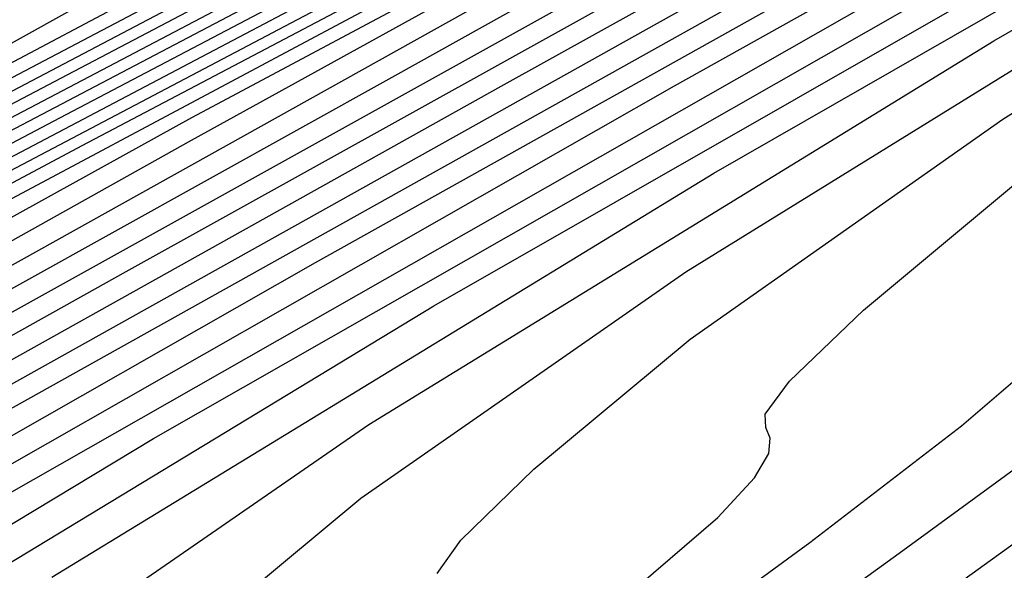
# Model space of a CAD drawing. Extents: x 3249832 to 3255657, y 13789405 to 13793316.
# Tile 305 of 656: x 3254704.17 to 3254706.76, y 13790579.09 to 13790580.53. Entities that reach past the tile are written whole.
import ezdxf

# ---------------------------------------------------------------- set-up
doc = ezdxf.new("R2010")
doc.units = 0
doc.header["$LTSCALE"] = 100
doc.header["$MEASUREMENT"] = 0
for name, color, linetype in [('GRATIO_CON', 10, 'CONTINUOUS'), ('GRATIO_ICON', 7, 'CONTINUOUS'), ('TARGETS_EAST', 7, 'CONTINUOUS')]:
    doc.layers.add(name, color=color, linetype=linetype)

# ---------------------------------------------------------------- blocks, each defined once
blk = doc.blocks.new('Gratio_032316_contours')
at = {"layer": 'GRATIO_CON', "color": 5, "linetype": 'Continuous', "flags": 128}
for points in [[(3254699.5972, 13790578.0569), (3254702.3132, 13790579.4867), (3254703.8259, 13790580.2913), (3254704.376, 13790580.5979), (3254704.4449, 13790580.6586), (3254704.5048, 13790580.7181), (3254704.9901, 13790580.9906), (3254706.3261, 13790581.6828), (3254708.7255, 13790582.8971), (3254711.5508, 13790584.3181), (3254713.952, 13790585.526), (3254715.2915, 13790586.206), (3254715.7822, 13790586.463), (3254715.8492, 13790586.507), (3254715.8469, 13790586.513), (3254715.8458, 13790586.5165), (3254715.8455, 13790586.5183), (3254715.8498, 13790586.521), (3254715.8804, 13790586.5355), (3254715.9632, 13790586.5745), (3254716.286, 13790586.7267), (3254717.6847, 13790587.3833), (3254721.1566, 13790589.0114), (3254727.189, 13790591.8365)], [(3254700.7768, 13790578.6421), (3254703.5371, 13790580.0944), (3254705.0751, 13790580.9109), (3254705.6353, 13790581.2207), (3254705.7067, 13790581.2801), (3254705.76, 13790581.333), (3254706.1921, 13790581.5756), (3254707.3814, 13790582.1918), (3254709.5175, 13790583.2728), (3254712.0326, 13790584.5379), (3254714.1702, 13790585.6132), (3254715.3627, 13790586.2185), (3254715.7995, 13790586.4474), (3254715.8591, 13790586.4866), (3254715.8571, 13790586.4921), (3254715.8561, 13790586.4954), (3254715.8558, 13790586.4971), (3254716.0291, 13790586.5789), (3254717.2419, 13790587.147), (3254720.5334, 13790588.689), (3254726.4243, 13790591.447), (3254733.3619, 13790594.6822)], [(3254698.6556, 13790577.4919), (3254701.9564, 13790579.2273), (3254704.7609, 13790580.702), (3254706.3242, 13790581.5304), (3254706.8946, 13790581.8436), (3254706.9685, 13790581.9015), (3254707.0152, 13790581.9479), (3254707.394, 13790582.1606), (3254708.4368, 13790582.7009), (3254710.3094, 13790583.6486), (3254712.5144, 13790584.7576), (3254714.3884, 13790585.7003), (3254715.4339, 13790586.231), (3254715.8168, 13790586.4317), (3254715.8691, 13790586.4661), (3254715.8673, 13790586.4709), (3254715.8666, 13790586.4736), (3254715.8666, 13790586.4746), (3254716.0343, 13790586.5527), (3254717.205, 13790587.0999), (3254720.3813, 13790588.5869), (3254726.0653, 13790591.2475), (3254732.7589, 13790594.3687)], [(3254700.911, 13790578.6089), (3254704.3155, 13790580.3977), (3254707.2087, 13790581.9173), (3254708.8226, 13790582.7696), (3254709.4132, 13790583.0892), (3254709.4922, 13790583.1444), (3254709.5257, 13790583.1778), (3254709.798, 13790583.3306), (3254710.5474, 13790583.7189), (3254711.8932, 13790584.4001), (3254713.478, 13790585.1973), (3254714.8247, 13790585.8755), (3254715.5759, 13790586.2579), (3254715.8513, 13790586.4026), (3254715.8897, 13790586.4263), (3254716.0452, 13790586.4993), (3254717.1314, 13790587.0056), (3254720.077, 13790588.3828), (3254725.3472, 13790590.8485), (3254731.553, 13790593.7418)], [(3254699.1029, 13790577.6187), (3254702.0388, 13790579.1675), (3254705.495, 13790580.9829), (3254708.4325, 13790582.525), (3254710.0718, 13790583.3891), (3254710.6725, 13790583.7121), (3254710.754, 13790583.7659), (3254710.781, 13790583.7927), (3254710.9999, 13790583.9156), (3254711.6027, 13790584.2279), (3254712.6852, 13790584.7758), (3254713.9598, 13790585.417), (3254715.0429, 13790585.9625), (3254715.6472, 13790586.27), (3254715.8688, 13790586.3861), (3254715.9002, 13790586.4045), (3254716.0503, 13790586.4733), (3254717.0945, 13790586.9586), (3254719.9249, 13790588.2807), (3254724.9882, 13790590.649), (3254730.95, 13790593.4284)], [(3254700.1865, 13790578.1548), (3254703.1665, 13790579.726), (3254706.6746, 13790581.568), (3254709.6564, 13790583.1326), (3254711.321, 13790584.0087), (3254711.9318, 13790584.3349), (3254712.0158, 13790584.3873), (3254712.0362, 13790584.4076), (3254712.2019, 13790584.5006), (3254712.658, 13790584.7369), (3254713.4771, 13790585.1515), (3254714.4416, 13790585.6367), (3254715.2612, 13790586.0495), (3254715.7184, 13790586.2822), (3254715.8859, 13790586.3706), (3254715.9089, 13790586.3857), (3254715.9087, 13790586.3872), (3254715.9095, 13790586.3868), (3254715.9111, 13790586.3845), (3254716.0564, 13790586.4474), (3254717.0585, 13790586.9111), (3254719.7731, 13790588.1784), (3254724.6292, 13790590.4494), (3254730.3471, 13790593.1149)], [(3254701.2702, 13790578.6908), (3254704.2942, 13790580.2845), (3254707.8541, 13790582.1532), (3254710.8802, 13790583.7402), (3254712.5702, 13790584.6282), (3254713.1911, 13790584.9578), (3254713.2776, 13790585.0087), (3254713.2914, 13790585.0225), (3254713.4039, 13790585.0856), (3254713.7133, 13790585.246), (3254714.269, 13790585.5272), (3254714.9234, 13790585.8564), (3254715.4795, 13790586.1365), (3254715.7897, 13790586.2944), (3254715.9033, 13790586.3543), (3254715.9191, 13790586.3645), (3254715.9192, 13790586.3653), (3254715.9202, 13790586.3644), (3254715.9222, 13790586.3617), (3254716.0619, 13790586.421), (3254717.0218, 13790586.864), (3254719.6211, 13790588.0763), (3254724.2702, 13790590.2499), (3254729.7441, 13790592.8014)], [(3254691.0121, 13790572.8429), (3254693.6234, 13790574.3309), (3254696.5687, 13790575.9783), (3254699.0297, 13790577.3495), (3254700.4885, 13790578.1685), (3254701.6296, 13790578.7987), (3254703.4376, 13790579.763), (3254706.5497, 13790581.4016), (3254710.2132, 13790583.3237), (3254713.3279, 13790584.9557), (3254715.0692, 13790585.8682), (3254715.7163, 13790586.2075), (3254715.8239, 13790586.264), (3254715.8528, 13790586.2788), (3254715.887, 13790586.296), (3254715.9164, 13790586.3105), (3254715.9334, 13790586.3181), (3254715.9409, 13790586.3194), (3254715.9444, 13790586.3161), (3254716.0728, 13790586.3683), (3254716.9484, 13790586.7696), (3254719.317, 13790587.8721), (3254723.5521, 13790589.8509), (3254728.5382, 13790592.1745)], [(3254691.9191, 13790573.2857), (3254694.5673, 13790574.7946), (3254697.5541, 13790576.465), (3254700.05, 13790577.8549), (3254701.523, 13790578.6809), (3254702.6327, 13790579.2936), (3254704.3365, 13790580.2023), (3254707.26, 13790581.7415), (3254710.7015, 13790583.5471), (3254713.6273, 13790585.0804), (3254715.2623, 13790585.9375), (3254715.8645, 13790586.2537), (3254715.9507, 13790586.2992), (3254715.9513, 13790586.2989), (3254715.9528, 13790586.2973), (3254715.9556, 13790586.2932), (3254716.0783, 13790586.3419), (3254716.9117, 13790586.7225), (3254719.1649, 13790587.7699), (3254723.1931, 13790589.6514), (3254727.9352, 13790591.8611)], [(3254691.1289, 13790572.7074), (3254692.8262, 13790573.7285), (3254695.5111, 13790575.2584), (3254698.5396, 13790576.9517), (3254701.0703, 13790578.3603), (3254702.5566, 13790579.1927), (3254703.629, 13790579.7849), (3254705.2126, 13790580.6296), (3254707.9188, 13790582.0544), (3254711.1043, 13790583.7259), (3254713.8124, 13790585.1457), (3254715.3255, 13790585.9397), (3254715.8827, 13790586.2333), (3254715.9621, 13790586.2761), (3254715.9625, 13790586.2763), (3254715.9639, 13790586.2747), (3254715.9669, 13790586.2704), (3254716.0838, 13790586.3155), (3254716.875, 13790586.6753), (3254719.0129, 13790587.6678), (3254722.8341, 13790589.4518), (3254727.3323, 13790591.5476)], [(3254692.0127, 13790573.1362), (3254693.7333, 13790574.1713), (3254696.455, 13790575.7221), (3254699.525, 13790577.4384), (3254702.0906, 13790578.8657), (3254703.5901, 13790579.7046), (3254704.6253, 13790580.2762), (3254706.0887, 13790581.057), (3254708.5775, 13790582.3673), (3254711.5071, 13790583.9048), (3254713.9975, 13790585.2109), (3254715.3888, 13790585.942), (3254715.9008, 13790586.2129), (3254715.9735, 13790586.2531), (3254715.9737, 13790586.2537), (3254715.975, 13790586.2522), (3254715.9781, 13790586.2475), (3254716.0893, 13790586.2892), (3254716.8383, 13790586.6281), (3254718.8608, 13790587.5657), (3254722.4751, 13790589.2523), (3254726.7293, 13790591.2342), (3254730.3544, 13790592.9064)], [(3254692.5237, 13790573.0777), (3254692.8909, 13790573.3927), (3254693.7803, 13790573.994), (3254695.5475, 13790575.0569), (3254698.3428, 13790576.6495), (3254701.4959, 13790578.4118), (3254704.1312, 13790579.8766), (3254705.6573, 13790580.7284), (3254706.6179, 13790581.2589), (3254707.8409, 13790581.9116), (3254709.8949, 13790582.9932), (3254712.3127, 13790584.2624), (3254714.3677, 13790585.3414), (3254715.5154, 13790585.9462), (3254715.9384, 13790586.1699), (3254716.0007, 13790586.1996), (3254716.0998, 13790586.236), (3254716.7645, 13790586.534), (3254718.5565, 13790587.3616), (3254721.7569, 13790588.8533), (3254725.5234, 13790590.6072), (3254728.7326, 13790592.0876)], [(3254702.4813, 13790578.8985), (3254705.1516, 13790580.382), (3254706.6909, 13790581.2403), (3254707.6142, 13790581.7502), (3254708.717, 13790582.339), (3254710.5537, 13790583.3061), (3254712.7155, 13790584.4412), (3254714.5528, 13790585.4066), (3254715.5787, 13790585.9484), (3254715.9566, 13790586.1493), (3254716.0125, 13790586.176), (3254716.1056, 13790586.2094), (3254716.728, 13790586.4867), (3254718.4045, 13790587.2595), (3254721.3979, 13790588.6538), (3254724.9204, 13790590.2938), (3254727.9217, 13790591.6781)], [(3254700.2305, 13790577.577), (3254703.4667, 13790579.3852), (3254706.1719, 13790580.8874), (3254707.7245, 13790581.7521), (3254708.6106, 13790582.2416), (3254709.5931, 13790582.7663), (3254711.2124, 13790583.619), (3254713.1183, 13790584.6201), (3254714.7379, 13790585.4718), (3254715.642, 13790585.9507), (3254715.9748, 13790586.1288), (3254716.0242, 13790586.1525), (3254716.1114, 13790586.1827), (3254716.6914, 13790586.4394), (3254718.2526, 13790587.1573), (3254721.0389, 13790588.4543), (3254724.3174, 13790589.9803), (3254727.1107, 13790591.2687)], [(3254701.1744, 13790578.0407), (3254704.4521, 13790579.8719), (3254707.1922, 13790581.3929), (3254708.7581, 13790582.264), (3254709.6069, 13790582.7329), (3254710.4692, 13790583.1937), (3254711.8711, 13790583.9319), (3254713.5211, 13790584.7989), (3254714.923, 13790585.5371), (3254715.7052, 13790585.9529), (3254715.993, 13790586.1082), (3254716.0359, 13790586.1289), (3254716.1172, 13790586.156), (3254716.6549, 13790586.3921), (3254718.1006, 13790587.0552), (3254720.6799, 13790588.2547), (3254723.7145, 13790589.6669), (3254726.2998, 13790590.8593), (3254727.7982, 13790591.5265)], [(3254703.0621, 13790578.9681), (3254706.423, 13790580.8453), (3254709.2328, 13790582.4037), (3254710.8252, 13790583.2878), (3254711.5995, 13790583.7155), (3254712.2214, 13790584.0483), (3254713.1886, 13790584.5577), (3254714.3269, 13790585.1559), (3254715.2941, 13790585.6652), (3254715.8336, 13790585.9524), (3254716.0313, 13790586.0613), (3254716.0585, 13790586.0801), (3254716.0583, 13790586.0819), (3254716.0598, 13790586.0806), (3254716.0634, 13790586.0753), (3254716.133, 13790586.0953), (3254716.5847, 13790586.2924), (3254717.7979, 13790586.8485), (3254719.9623, 13790587.855), (3254722.5086, 13790589.0399), (3254724.678, 13790590.0404), (3254725.9429, 13790590.6036), (3254726.702, 13790590.9159), (3254727.5851, 13790591.2734)], [(3254704.006, 13790579.4318), (3254707.4084, 13790581.332), (3254710.2531, 13790582.9091), (3254711.8588, 13790583.7997)], [(3254701.8971, 13790578.1564), (3254704.9499, 13790579.8955), (3254708.3939, 13790581.8188), (3254711.2735, 13790583.4146), (3254712.8924, 13790584.3116)], [(3254702.8042, 13790578.5992), (3254705.8937, 13790580.3593), (3254709.3793, 13790582.3055), (3254712.2938, 13790583.92)], [(3254702.5906, 13790578.2673), (3254704.5244, 13790579.4329), (3254707.5692, 13790581.1695), (3254710.9985, 13790583.0851), (3254713.864, 13790584.673), (3254715.4593, 13790585.5568), (3254716.0468, 13790585.8839), (3254716.1309, 13790585.932), (3254716.1321, 13790585.9327), (3254716.1344, 13790585.9319), (3254716.1375, 13790585.929), (3254716.1744, 13790585.9394), (3254716.4098, 13790586.042), (3254717.0415, 13790586.3315), (3254718.1683, 13790586.8555), (3254719.4939, 13790587.4723), (3254720.6233, 13790587.9932), (3254721.3048, 13790588.2964), (3254721.8603, 13790588.5284), (3254722.7552, 13790588.9032), (3254724.306, 13790589.5652), (3254726.2341, 13790590.3812), (3254728.1119, 13790591.1491)], [(3254703.4238, 13790578.6682), (3254705.2606, 13790579.7813), (3254708.1271, 13790581.4199), (3254711.3447, 13790583.2193), (3254714.0292, 13790584.7085)], [(3254704.257, 13790579.0691), (3254705.9969, 13790580.1296), (3254708.685, 13790581.6704), (3254711.6908, 13790583.3536), (3254714.1943, 13790584.7444)], [(3254704.2039, 13790578.8579), (3254705.0902, 13790579.47), (3254706.7332, 13790580.478), (3254709.2429, 13790581.9209), (3254712.0369, 13790583.4878)], [(3254705.2694, 13790579.0782), (3254705.3319, 13790579.1656), (3254705.5241, 13790579.3522), (3254705.9351, 13790579.6937), (3254706.7566, 13790580.2717), (3254708.2057, 13790581.1748), (3254710.3587, 13790582.4219), (3254712.7291, 13790583.7564)], [(3254705.7947, 13790579.0421), (3254706.0074, 13790579.225), (3254706.1038, 13790579.3297), (3254706.1413, 13790579.3935), (3254706.1454, 13790579.4335), (3254706.1337, 13790579.4619), (3254706.1316, 13790579.4973), (3254706.1959, 13790579.5835), (3254706.3908, 13790579.7705), (3254706.8007, 13790580.1115), (3254707.5898, 13790580.6726), (3254708.942, 13790581.5231), (3254710.9166, 13790582.6724), (3254713.0752, 13790583.8906)], [(3254705.6423, 13790578.716), (3254706.2492, 13790579.1594), (3254706.6479, 13790579.4659), (3254706.8631, 13790579.6505), (3254706.9611, 13790579.7555), (3254707, 13790579.8184), (3254707.0053, 13790579.8568), (3254706.9948, 13790579.8831), (3254706.9939, 13790579.9165), (3254707.0598, 13790580.0015), (3254707.2575, 13790580.1888), (3254707.6664, 13790580.5294), (3254708.423, 13790581.0735), (3254709.6782, 13790581.8715), (3254711.4745, 13790582.923), (3254713.4214, 13790584.0249)], [(3254705.8038, 13790578.6399), (3254706.4846, 13790579.1318), (3254707.0981, 13790579.58), (3254707.5011, 13790579.8897), (3254707.7188, 13790580.076), (3254707.8184, 13790580.1813), (3254707.8586, 13790580.2434), (3254707.8653, 13790580.2801), (3254707.856, 13790580.3044), (3254707.8562, 13790580.3357), (3254707.9237, 13790580.4194), (3254708.1242, 13790580.6071), (3254708.532, 13790580.9472), (3254709.2562, 13790581.4744), (3254710.4145, 13790582.2199), (3254712.0325, 13790583.1735)]]:
    blk.add_lwpolyline(points, dxfattribs=at)
at = {"layer": 'GRATIO_ICON', "color": 7, "linetype": 'Continuous', "flags": 128}
for points in [[(3254699.7833, 13790578.0504), (3254703.1359, 13790579.8125), (3254705.9848, 13790581.3097), (3254707.5734, 13790582.15), (3254708.1539, 13790582.4664), (3254708.2303, 13790582.523), (3254708.2705, 13790582.5628), (3254708.596, 13790582.7456), (3254709.4921, 13790583.2099), (3254711.1013, 13790584.0243), (3254712.9962, 13790584.9773), (3254714.6066, 13790585.7875), (3254715.5051, 13790586.2435), (3254715.8341, 13790586.416), (3254715.8791, 13790586.4455), (3254715.8776, 13790586.4496), (3254715.877, 13790586.4518), (3254715.8774, 13790586.4522), (3254716.0395, 13790586.5265), (3254717.1682, 13790587.0528), (3254720.2291, 13790588.4848), (3254725.7062, 13790591.048), (3254732.1559, 13790594.0553)], [(3254702.3539, 13790579.2269), (3254705.422, 13790580.843), (3254709.0337, 13790582.7384), (3254712.1041, 13790584.3479), (3254713.8194, 13790585.2478), (3254714.4504, 13790585.5806), (3254714.5394, 13790585.6302), (3254714.5467, 13790585.6374), (3254714.6058, 13790585.6706), (3254714.7686, 13790585.755), (3254715.061, 13790585.9029), (3254715.4052, 13790586.0761), (3254715.6977, 13790586.2234), (3254715.8609, 13790586.3065), (3254715.9208, 13790586.338), (3254715.9293, 13790586.3432), (3254715.9297, 13790586.3434), (3254715.931, 13790586.3421), (3254715.9333, 13790586.3389), (3254716.0673, 13790586.3947), (3254716.9851, 13790586.8168), (3254719.469, 13790587.9742), (3254723.9112, 13790590.0504), (3254729.1411, 13790592.488)], [(3254692.019, 13790572.9713), (3254692.8965, 13790573.5651), (3254694.6404, 13790574.6141), (3254697.3989, 13790576.1858), (3254700.5104, 13790577.9251), (3254703.1109, 13790579.3712), (3254704.6237, 13790580.2165), (3254705.6216, 13790580.7676), (3254706.9648, 13790581.4843), (3254709.2362, 13790582.6803), (3254711.9099, 13790584.0836), (3254714.1826, 13790585.2761), (3254715.4522, 13790585.944), (3254715.9201, 13790586.1905), (3254715.989, 13790586.2232), (3254716.094, 13790586.2627), (3254716.801, 13790586.5812), (3254718.7085, 13790587.4638), (3254722.1159, 13790589.0529), (3254726.1263, 13790590.9207), (3254729.5435, 13790592.497)], [(3254702.1182, 13790578.5044), (3254705.4376, 13790580.3586), (3254708.2125, 13790581.8983), (3254709.7916, 13790582.7759), (3254710.6032, 13790583.2242), (3254711.3453, 13790583.621), (3254712.5299, 13790584.2448), (3254713.924, 13790584.9774), (3254715.1086, 13790585.6012), (3254715.7695, 13790585.9526), (3254716.0127, 13790586.0838), (3254716.0494, 13790586.1009), (3254716.1245, 13790586.1255), (3254716.6194, 13790586.3423), (3254717.949, 13790586.9519), (3254720.321, 13790588.0549), (3254723.1115, 13790589.3534), (3254725.4889, 13790590.4498), (3254726.8706, 13790591.0651), (3254727.6703, 13790591.3934)], [(3254703.7112, 13790579.042), (3254706.8376, 13790580.823), (3254710.3647, 13790582.7922), (3254713.3141, 13790584.4254)], [(3254704.6574, 13790578.9339), (3254705.0695, 13790579.2758), (3254705.9234, 13790579.8709), (3254707.4694, 13790580.8264), (3254709.8008, 13790582.1714), (3254712.383, 13790583.6221)], [(3254706.6388, 13790579.0509), (3254707.327, 13790579.5477), (3254707.9469, 13790580.0006), (3254708.3543, 13790580.3135), (3254708.5745, 13790580.5015), (3254708.6757, 13790580.6071), (3254708.7173, 13790580.6684), (3254708.7252, 13790580.7034), (3254708.7171, 13790580.7256), (3254708.7185, 13790580.7549), (3254708.7876, 13790580.8373), (3254708.9908, 13790581.0254), (3254709.3976, 13790581.3651), (3254710.0894, 13790581.8753), (3254711.1508, 13790582.5683), (3254712.5904, 13790583.424)]]:
    blk.add_lwpolyline(points, dxfattribs=at)

msp = doc.modelspace()

# ---------------------------------------------------------------- linework, layer by layer
at = {"layer": 'TARGETS_EAST', "color": 1, "const_width": 2.5}
msp.add_lwpolyline([(3254706.2075, 13790587.8749, 1), (3254723.7075, 13790587.8749, 1)], format="xyb", close=True, dxfattribs=at)
at = {"layer": 'TARGETS_EAST', "color": 1}
msp.add_solid([(3254691.2359, 13790583.821), (3254693.9013, 13790577.7103), (3254710.9006, 13790588.7617)], dxfattribs=at)

# ---------------------------------------------------------------- block references
at = {"layer": 'TARGETS_EAST'}
msp.add_blockref('Gratio_032316_contours', (0, 0), dxfattribs=at)

doc.saveas('drawing.dxf')
